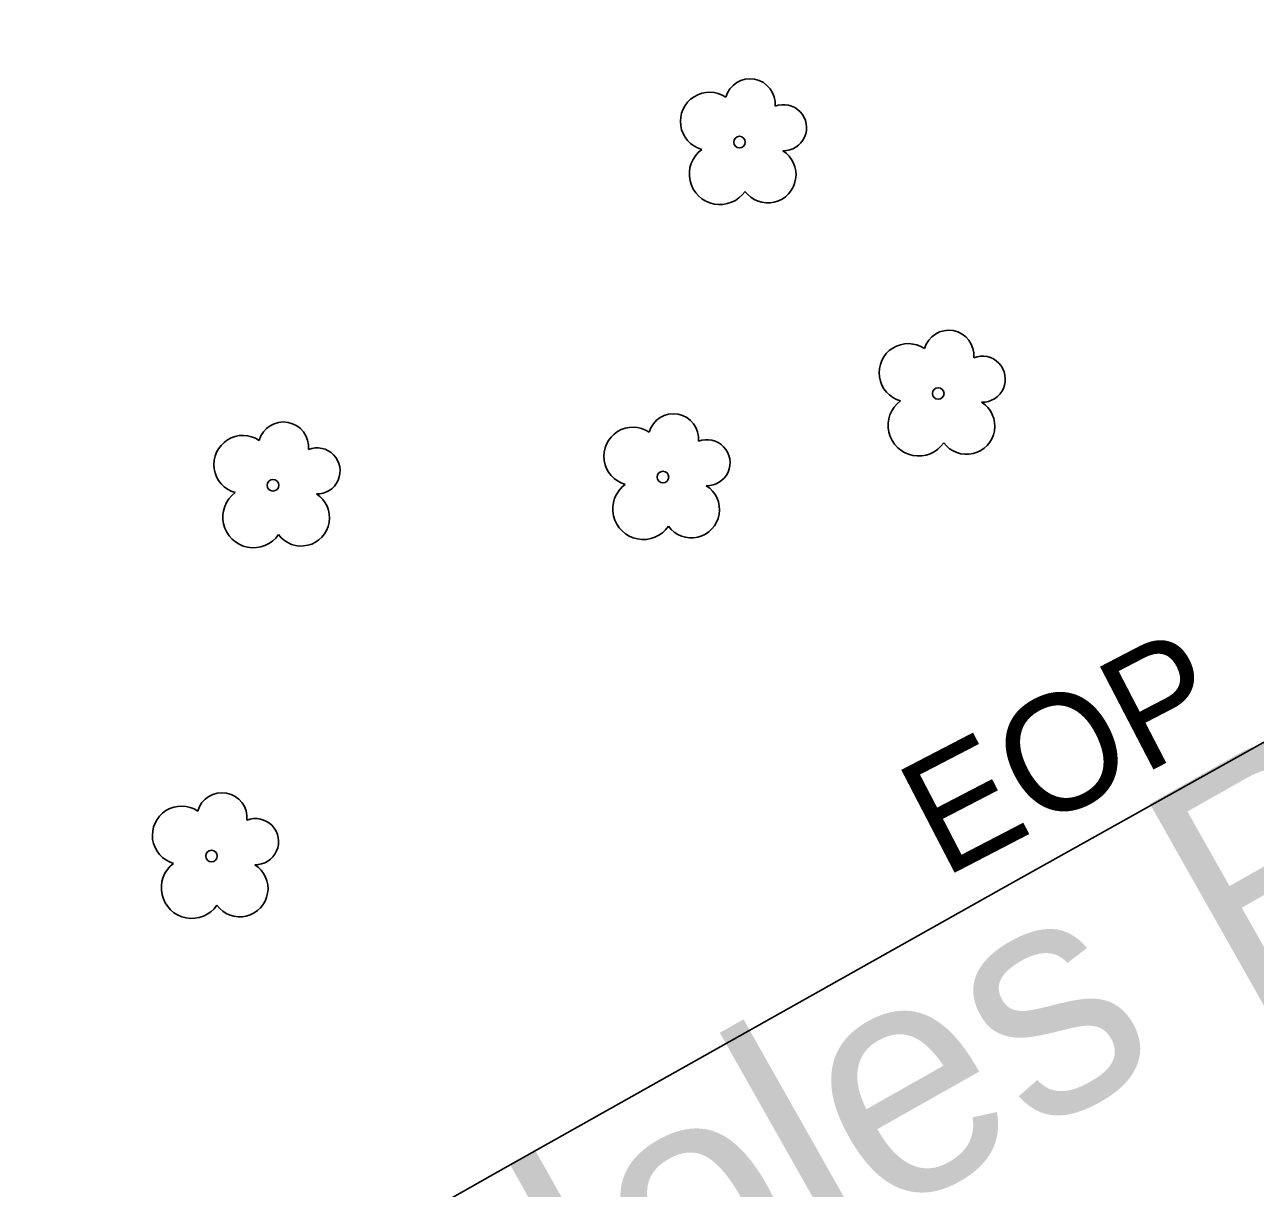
# Model space of a CAD drawing. Extents: x 2076109 to 2080761, y 592812 to 596750.
# Drawn here: x 2077083 to 2077136.1, y 595674.2 to 595724.4 of the extents above; entities that cross this region are included whole.
import ezdxf

# ---------------------------------------------------------------- set-up
doc = ezdxf.new("R2010")
doc.units = 0
for name, color, linetype in [('Default', 7, 'Continuous'), ('RD_EX_Road', 7, 'Continuous'), ('RD_EX_Road_txCode', 7, 'Continuous'), ('RD_EX_VEG', 7, 'Continuous'), ('RD_PD_ALT5_TX', 7, 'Continuous')]:
    doc.layers.add(name, color=color, linetype=linetype)

msp = doc.modelspace()

# ---------------------------------------------------------------- linework, layer by layer
at = {"layer": 'Default'}
msp.add_arc((2035586.697, 547847.965), 63546.515, 48.5011873, 49.29231256, dxfattribs=at)
msp.add_arc((2035586.697, 547847.965), 63546.515, 48.5011873, 49.29231256, dxfattribs=at)
at = {"layer": 'RD_EX_Road'}
msp.add_lwpolyline([(2076946.715, 595586.576), (2076970.232, 595599.97), (2076991.141, 595611.707), (2077011.074, 595622.891), (2077035.241, 595636.562), (2077054.39, 595647.26), (2077078.467, 595660.824), (2077103.874, 595675.193), (2077125.164, 595687.161), (2077145.982, 595698.791), (2077169.841, 595712.586), (2077173.442, 595715.265), (2077179.127, 595719.494), (2077185.077, 595723.443)], dxfattribs=at)
msp.add_lwpolyline([(2076946.715, 595586.576), (2076970.232, 595599.97), (2076991.141, 595611.707), (2077011.074, 595622.891), (2077035.241, 595636.562), (2077054.39, 595647.26), (2077078.467, 595660.824), (2077103.874, 595675.193), (2077125.164, 595687.161), (2077145.982, 595698.791), (2077169.841, 595712.586), (2077173.442, 595715.265), (2077179.127, 595719.494), (2077185.077, 595723.443)], dxfattribs=at)
at = {"layer": 'RD_EX_VEG'}
for centre in [(2077113.862, 595719.359), (2077113.862, 595719.359), (2077122.433, 595708.517), (2077122.433, 595708.517), (2077093.742, 595704.56), (2077093.742, 595704.56), (2077110.56, 595704.915), (2077110.56, 595704.915), (2077091.089, 595688.572), (2077091.089, 595688.572)]:
    msp.add_circle(centre, 0.25, dxfattribs=at)
for centre, radius, start, end in [((2077114.315, 595721.005), 1.084, 354.6037, 164.3834), ((2077114.315, 595721.005), 1.084, 354.6037, 164.3834), ((2077112.57, 595720.254), 1.257, 56.0792, 254.3614), ((2077112.57, 595720.254), 1.257, 56.0792, 254.3614), ((2077115.761, 595719.979), 0.995, 268.39, 111.6741), ((2077115.761, 595719.979), 0.995, 268.39, 111.6741), ((2077113.015, 595717.984), 1.318, 126.51, 325.3863), ((2077113.015, 595717.984), 1.318, 126.51, 325.3863), ((2077115.082, 595717.955), 1.218, 216.1941, 57.732), ((2077115.082, 595717.955), 1.218, 216.1941, 57.732), ((2077122.886, 595710.162), 1.084, 354.6037, 164.3834), ((2077122.886, 595710.162), 1.084, 354.6037, 164.3834), ((2077121.141, 595709.411), 1.257, 56.0792, 254.3614), ((2077121.141, 595709.411), 1.257, 56.0792, 254.3614), ((2077124.332, 595709.136), 0.995, 268.39, 111.6741), ((2077124.332, 595709.136), 0.995, 268.39, 111.6741), ((2077121.586, 595707.142), 1.318, 126.51, 325.3863), ((2077121.586, 595707.142), 1.318, 126.51, 325.3863), ((2077123.654, 595707.112), 1.218, 216.1941, 57.732), ((2077123.654, 595707.112), 1.218, 216.1941, 57.732), ((2077111.013, 595706.56), 1.084, 354.6037, 164.3834), ((2077111.013, 595706.56), 1.084, 354.6037, 164.3834), ((2077094.194, 595706.206), 1.084, 354.6037, 164.3834), ((2077094.194, 595706.206), 1.084, 354.6037, 164.3834), ((2077109.268, 595705.809), 1.257, 56.0792, 254.3614), ((2077109.268, 595705.809), 1.257, 56.0792, 254.3614), ((2077092.449, 595705.455), 1.257, 56.0792, 254.3614), ((2077092.449, 595705.455), 1.257, 56.0792, 254.3614), ((2077112.459, 595705.534), 0.995, 268.39, 111.6741), ((2077112.459, 595705.534), 0.995, 268.39, 111.6741), ((2077095.64, 595705.18), 0.995, 268.39, 111.6741), ((2077095.64, 595705.18), 0.995, 268.39, 111.6741), ((2077092.895, 595703.185), 1.318, 126.51, 325.3863), ((2077092.895, 595703.185), 1.318, 126.51, 325.3863), ((2077109.713, 595703.539), 1.318, 126.51, 325.3863), ((2077109.713, 595703.539), 1.318, 126.51, 325.3863), ((2077111.781, 595703.51), 1.218, 216.1941, 57.732), ((2077111.781, 595703.51), 1.218, 216.1941, 57.732), ((2077094.962, 595703.156), 1.218, 216.1941, 57.732), ((2077094.962, 595703.156), 1.218, 216.1941, 57.732), ((2077091.541, 595690.218), 1.084, 354.6037, 164.3834), ((2077091.541, 595690.218), 1.084, 354.6037, 164.3834), ((2077089.796, 595689.466), 1.257, 56.0792, 254.3614), ((2077089.796, 595689.466), 1.257, 56.0792, 254.3614), ((2077092.987, 595689.192), 0.995, 268.39, 111.6741), ((2077092.987, 595689.192), 0.995, 268.39, 111.6741), ((2077090.242, 595687.197), 1.318, 126.51, 325.3863), ((2077090.242, 595687.197), 1.318, 126.51, 325.3863), ((2077092.309, 595687.167), 1.218, 216.1941, 57.732), ((2077092.309, 595687.167), 1.218, 216.1941, 57.732)]:
    msp.add_arc(centre, radius, start, end, dxfattribs=at)

# ---------------------------------------------------------------- texts
at = {"layer": 'RD_EX_Road_txCode'}
msp.add_text('EOP', height=5, rotation=27.4401, dxfattribs=at).set_placement((2077122.655, 595687.597))
msp.add_text('EOP', height=5, rotation=27.4401, dxfattribs=at).set_placement((2077122.655, 595687.597))
at = {"layer": 'RD_PD_ALT5_TX'}
msp.add_text('S-50 (Four Holes Road)', height=10, rotation=29.4729, dxfattribs=at).set_placement((2077043.654, 595629.655))
msp.add_text('S-50 (Four Holes Road)', height=10, rotation=29.4729, dxfattribs=at).set_placement((2077043.654, 595629.655))

doc.saveas('drawing.dxf')
